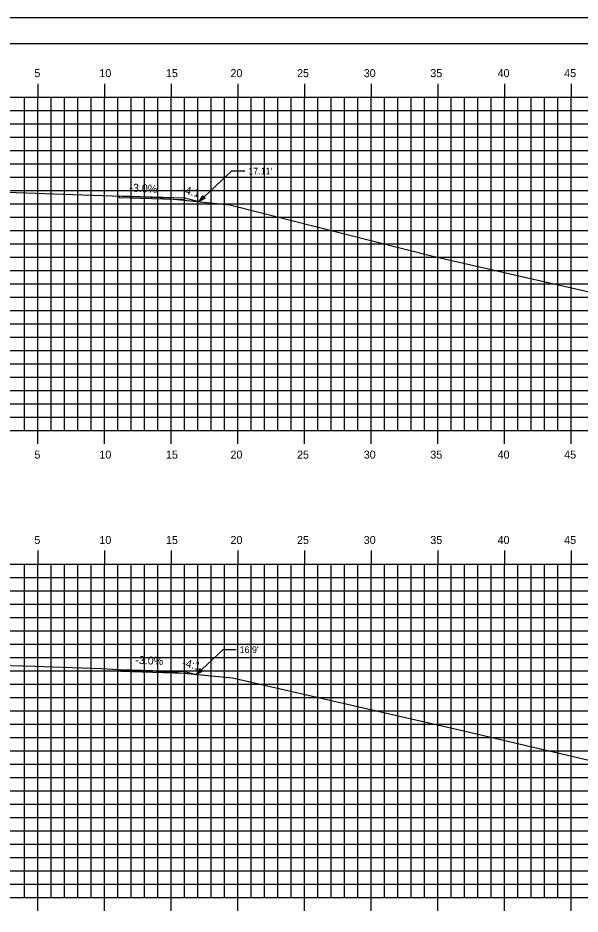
# Model space of a CAD drawing. Extents: x 1170543 to 1177585, y 609599 to 610623.
# Drawn here: x 1170925.5 to 1170967.6, y 609641.6 to 609708.8 of the extents above; entities that cross this region are included whole.
import ezdxf

# ---------------------------------------------------------------- set-up
doc = ezdxf.new("R2010")
doc.units = 0
for name, color, linetype in [('ANNOTATION', 7, 'Continuous'), ('BORDER', 7, 'Continuous'), ('H_V ANNOTATION', 7, 'Continuous'), ('MAJOR', 7, 'Continuous'), ('MINOR', 7, 'Continuous'), ('PLOT BOUNDARY', 7, 'Continuous'), ('S_Roadway_Centerline', 7, 'Continuous')]:
    doc.layers.add(name, color=color, linetype=linetype)

msp = doc.modelspace()

# ---------------------------------------------------------------- linework, layer by layer
at = {"layer": 'ANNOTATION'}
for p, q in [((1170939.051, 609695.038), (1170941.473, 609697.327)), ((1170942.473, 609697.327), (1170941.473, 609697.327)), ((1170933.044, 609695.463), (1170937.939, 609695.316)), ((1170933.044, 609695.463), (1170933.044, 609695.338)), ((1170933.044, 609695.338), (1170937.939, 609695.191)), ((1170937.939, 609695.316), (1170937.939, 609695.191)), ((1170937.939, 609695.316), (1170939.051, 609695.038)), ((1170938.833, 609659.592), (1170940.828, 609661.447)), ((1170941.828, 609661.447), (1170940.828, 609661.447)), ((1170933.176, 609659.959), (1170937.939, 609659.816)), ((1170933.176, 609659.959), (1170933.176, 609659.834)), ((1170933.176, 609659.834), (1170937.939, 609659.691)), ((1170937.939, 609659.816), (1170937.939, 609659.691)), ((1170937.939, 609659.816), (1170938.833, 609659.592))]:
    msp.add_line(p, q, dxfattribs=at)
for points in [[(1170939.501, 609695.29), (1170939.051, 609695.038), (1170939.329, 609695.472)], [(1170939.285, 609659.841), (1170938.833, 609659.592), (1170939.114, 609660.024)]]:
    msp.add_lwpolyline(points, close=True, dxfattribs=at)
at = {"layer": 'BORDER'}
msp.add_line((1171006.939, 609706.872), (1170846.939, 609706.872), dxfattribs=at)
at = {"layer": 'MAJOR'}
for p, q in [((1170926.939, 609703.874), (1170926.939, 609702.872)), ((1170931.939, 609703.874), (1170931.939, 609702.872)), ((1170936.939, 609703.874), (1170936.939, 609702.872)), ((1170941.939, 609703.874), (1170941.939, 609702.872)), ((1170946.939, 609703.874), (1170946.939, 609702.872)), ((1170951.939, 609703.874), (1170951.939, 609702.872)), ((1170956.939, 609703.874), (1170956.939, 609702.872)), ((1170961.939, 609703.874), (1170961.939, 609702.872)), ((1170966.939, 609703.874), (1170966.939, 609702.872)), ((1170851.939, 609702.872), (1170991.939, 609702.872)), ((1170851.939, 609702.872), (1170991.939, 609702.872)), ((1170926.939, 609677.872), (1170926.939, 609702.872)), ((1170931.939, 609677.872), (1170931.939, 609702.872)), ((1170936.939, 609677.872), (1170936.939, 609702.872)), ((1170941.939, 609677.872), (1170941.939, 609702.872)), ((1170946.939, 609677.872), (1170946.939, 609702.872)), ((1170951.939, 609677.872), (1170951.939, 609702.872)), ((1170956.939, 609677.872), (1170956.939, 609702.872)), ((1170961.939, 609677.872), (1170961.939, 609702.872)), ((1170966.939, 609677.872), (1170966.939, 609702.872)), ((1170851.939, 609697.872), (1170991.939, 609697.872)), ((1170851.939, 609692.872), (1170991.939, 609692.872)), ((1170851.939, 609687.872), (1170991.939, 609687.872)), ((1170851.939, 609682.872), (1170991.939, 609682.872)), ((1170851.939, 609677.872), (1170991.939, 609677.872)), ((1170851.939, 609677.872), (1170991.939, 609677.872)), ((1170926.939, 609676.87), (1170926.939, 609677.872)), ((1170931.939, 609676.87), (1170931.939, 609677.872)), ((1170936.939, 609676.87), (1170936.939, 609677.872)), ((1170941.939, 609676.87), (1170941.939, 609677.872)), ((1170946.939, 609676.87), (1170946.939, 609677.872)), ((1170951.939, 609676.87), (1170951.939, 609677.872)), ((1170956.939, 609676.87), (1170956.939, 609677.872)), ((1170961.939, 609676.87), (1170961.939, 609677.872)), ((1170966.939, 609676.87), (1170966.939, 609677.872)), ((1170926.939, 609668.874), (1170926.939, 609667.872)), ((1170931.939, 609668.874), (1170931.939, 609667.872)), ((1170936.939, 609668.874), (1170936.939, 609667.872)), ((1170941.939, 609668.874), (1170941.939, 609667.872)), ((1170946.939, 609668.874), (1170946.939, 609667.872)), ((1170951.939, 609668.874), (1170951.939, 609667.872)), ((1170956.939, 609668.874), (1170956.939, 609667.872)), ((1170961.939, 609668.874), (1170961.939, 609667.872)), ((1170966.939, 609668.874), (1170966.939, 609667.872)), ((1170851.939, 609667.872), (1170991.939, 609667.872)), ((1170851.939, 609667.872), (1170991.939, 609667.872)), ((1170926.939, 609642.872), (1170926.939, 609667.872)), ((1170931.939, 609642.872), (1170931.939, 609667.872)), ((1170936.939, 609642.872), (1170936.939, 609667.872)), ((1170941.939, 609642.872), (1170941.939, 609667.872)), ((1170946.939, 609642.872), (1170946.939, 609667.872)), ((1170951.939, 609642.872), (1170951.939, 609667.872)), ((1170956.939, 609642.872), (1170956.939, 609667.872)), ((1170961.939, 609642.872), (1170961.939, 609667.872)), ((1170966.939, 609642.872), (1170966.939, 609667.872)), ((1170851.939, 609662.872), (1170991.939, 609662.872)), ((1170851.939, 609657.872), (1170991.939, 609657.872)), ((1170851.939, 609652.872), (1170991.939, 609652.872)), ((1170851.939, 609647.872), (1170991.939, 609647.872)), ((1170851.939, 609642.872), (1170991.939, 609642.872)), ((1170851.939, 609642.872), (1170991.939, 609642.872)), ((1170926.939, 609641.87), (1170926.939, 609642.872)), ((1170931.939, 609641.87), (1170931.939, 609642.872)), ((1170936.939, 609641.87), (1170936.939, 609642.872)), ((1170941.939, 609641.87), (1170941.939, 609642.872)), ((1170946.939, 609641.87), (1170946.939, 609642.872)), ((1170951.939, 609641.87), (1170951.939, 609642.872)), ((1170956.939, 609641.87), (1170956.939, 609642.872)), ((1170961.939, 609641.87), (1170961.939, 609642.872)), ((1170966.939, 609641.87), (1170966.939, 609642.872))]:
    msp.add_line(p, q, dxfattribs=at)
at = {"layer": 'MINOR'}
for p, q in [((1170925.939, 609677.872), (1170925.939, 609702.872)), ((1170927.939, 609677.872), (1170927.939, 609702.872)), ((1170928.939, 609677.872), (1170928.939, 609702.872)), ((1170929.939, 609677.872), (1170929.939, 609702.872)), ((1170930.939, 609677.872), (1170930.939, 609702.872)), ((1170932.939, 609677.872), (1170932.939, 609702.872)), ((1170933.939, 609677.872), (1170933.939, 609702.872)), ((1170934.939, 609677.872), (1170934.939, 609702.872)), ((1170935.939, 609677.872), (1170935.939, 609702.872)), ((1170937.939, 609677.872), (1170937.939, 609702.872)), ((1170938.939, 609677.872), (1170938.939, 609702.872)), ((1170939.939, 609677.872), (1170939.939, 609702.872)), ((1170940.939, 609677.872), (1170940.939, 609702.872)), ((1170942.939, 609677.872), (1170942.939, 609702.872)), ((1170943.939, 609677.872), (1170943.939, 609702.872)), ((1170944.939, 609677.872), (1170944.939, 609702.872)), ((1170945.939, 609677.872), (1170945.939, 609702.872)), ((1170947.939, 609677.872), (1170947.939, 609702.872)), ((1170948.939, 609677.872), (1170948.939, 609702.872)), ((1170949.939, 609677.872), (1170949.939, 609702.872)), ((1170950.939, 609677.872), (1170950.939, 609702.872)), ((1170952.939, 609677.872), (1170952.939, 609702.872)), ((1170953.939, 609677.872), (1170953.939, 609702.872)), ((1170954.939, 609677.872), (1170954.939, 609702.872)), ((1170955.939, 609677.872), (1170955.939, 609702.872)), ((1170957.939, 609677.872), (1170957.939, 609702.872)), ((1170958.939, 609677.872), (1170958.939, 609702.872)), ((1170959.939, 609677.872), (1170959.939, 609702.872)), ((1170960.939, 609677.872), (1170960.939, 609702.872)), ((1170962.939, 609677.872), (1170962.939, 609702.872)), ((1170963.939, 609677.872), (1170963.939, 609702.872)), ((1170964.939, 609677.872), (1170964.939, 609702.872)), ((1170965.939, 609677.872), (1170965.939, 609702.872)), ((1170851.939, 609701.872), (1170991.939, 609701.872)), ((1170851.939, 609700.872), (1170991.939, 609700.872)), ((1170851.939, 609699.872), (1170991.939, 609699.872)), ((1170851.939, 609698.872), (1170991.939, 609698.872)), ((1170851.939, 609696.872), (1170991.939, 609696.872)), ((1170851.939, 609695.872), (1170991.939, 609695.872)), ((1170851.939, 609694.872), (1170991.939, 609694.872)), ((1170851.939, 609693.872), (1170991.939, 609693.872)), ((1170851.939, 609691.872), (1170991.939, 609691.872)), ((1170851.939, 609690.872), (1170991.939, 609690.872)), ((1170851.939, 609689.872), (1170991.939, 609689.872)), ((1170851.939, 609688.872), (1170991.939, 609688.872)), ((1170851.939, 609686.872), (1170991.939, 609686.872)), ((1170851.939, 609685.872), (1170991.939, 609685.872)), ((1170851.939, 609684.872), (1170991.939, 609684.872)), ((1170851.939, 609683.872), (1170991.939, 609683.872)), ((1170851.939, 609681.872), (1170991.939, 609681.872)), ((1170851.939, 609680.872), (1170991.939, 609680.872)), ((1170851.939, 609679.872), (1170991.939, 609679.872)), ((1170851.939, 609678.872), (1170991.939, 609678.872)), ((1170925.939, 609642.872), (1170925.939, 609667.872)), ((1170927.939, 609642.872), (1170927.939, 609667.872)), ((1170928.939, 609642.872), (1170928.939, 609667.872)), ((1170929.939, 609642.872), (1170929.939, 609667.872)), ((1170930.939, 609642.872), (1170930.939, 609667.872)), ((1170932.939, 609642.872), (1170932.939, 609667.872)), ((1170933.939, 609642.872), (1170933.939, 609667.872)), ((1170934.939, 609642.872), (1170934.939, 609667.872)), ((1170935.939, 609642.872), (1170935.939, 609667.872)), ((1170937.939, 609642.872), (1170937.939, 609667.872)), ((1170938.939, 609642.872), (1170938.939, 609667.872)), ((1170939.939, 609642.872), (1170939.939, 609667.872)), ((1170940.939, 609642.872), (1170940.939, 609667.872)), ((1170942.939, 609642.872), (1170942.939, 609667.872)), ((1170943.939, 609642.872), (1170943.939, 609667.872)), ((1170944.939, 609642.872), (1170944.939, 609667.872)), ((1170945.939, 609642.872), (1170945.939, 609667.872)), ((1170947.939, 609642.872), (1170947.939, 609667.872)), ((1170948.939, 609642.872), (1170948.939, 609667.872)), ((1170949.939, 609642.872), (1170949.939, 609667.872)), ((1170950.939, 609642.872), (1170950.939, 609667.872)), ((1170952.939, 609642.872), (1170952.939, 609667.872)), ((1170953.939, 609642.872), (1170953.939, 609667.872)), ((1170954.939, 609642.872), (1170954.939, 609667.872)), ((1170955.939, 609642.872), (1170955.939, 609667.872)), ((1170957.939, 609642.872), (1170957.939, 609667.872)), ((1170958.939, 609642.872), (1170958.939, 609667.872)), ((1170959.939, 609642.872), (1170959.939, 609667.872)), ((1170960.939, 609642.872), (1170960.939, 609667.872)), ((1170962.939, 609642.872), (1170962.939, 609667.872)), ((1170963.939, 609642.872), (1170963.939, 609667.872)), ((1170964.939, 609642.872), (1170964.939, 609667.872)), ((1170965.939, 609642.872), (1170965.939, 609667.872)), ((1170851.939, 609666.872), (1170991.939, 609666.872)), ((1170851.939, 609665.872), (1170991.939, 609665.872)), ((1170851.939, 609664.872), (1170991.939, 609664.872)), ((1170851.939, 609663.872), (1170991.939, 609663.872)), ((1170851.939, 609661.872), (1170991.939, 609661.872)), ((1170851.939, 609660.872), (1170991.939, 609660.872)), ((1170851.939, 609659.872), (1170991.939, 609659.872)), ((1170851.939, 609658.872), (1170991.939, 609658.872)), ((1170851.939, 609656.872), (1170991.939, 609656.872)), ((1170851.939, 609655.872), (1170991.939, 609655.872)), ((1170851.939, 609654.872), (1170991.939, 609654.872)), ((1170851.939, 609653.872), (1170991.939, 609653.872)), ((1170851.939, 609651.872), (1170991.939, 609651.872)), ((1170851.939, 609650.872), (1170991.939, 609650.872)), ((1170851.939, 609649.872), (1170991.939, 609649.872)), ((1170851.939, 609648.872), (1170991.939, 609648.872)), ((1170851.939, 609646.872), (1170991.939, 609646.872)), ((1170851.939, 609645.872), (1170991.939, 609645.872)), ((1170851.939, 609644.872), (1170991.939, 609644.872)), ((1170851.939, 609643.872), (1170991.939, 609643.872))]:
    msp.add_line(p, q, dxfattribs=at)
at = {"layer": 'PLOT BOUNDARY'}
msp.add_lwpolyline([(1170838.846, 609598.813), (1171008.846, 609598.813), (1171008.846, 609708.813), (1170838.846, 609708.813)], close=True, dxfattribs=at)
at = {"layer": 'S_Roadway_Centerline'}
for points in [[(1170923.089, 609695.794), (1170926.79, 609695.675), (1170928.11, 609695.63), (1170931.79, 609695.506), (1170935.439, 609695.379), (1170936.824, 609695.315), (1170936.898, 609695.253), (1170937.656, 609695.183), (1170941.354, 609694.797), (1170956.577, 609690.949), (1170970.467, 609687.776), (1170975.981, 609687.559), (1170983.386, 609687.001), (1170991.939, 609686.258)], [(1170923.047, 609660.307), (1170926.741, 609660.21), (1170928.059, 609660.164), (1170931.741, 609660.028), (1170932.97, 609659.968), (1170936.956, 609659.783), (1170937.649, 609659.707), (1170941.54, 609659.331), (1170958.985, 609655.344), (1170974.674, 609651.655), (1170981.4, 609651.769), (1170990.5, 609651.07), (1170991.939, 609650.98)]]:
    msp.add_lwpolyline(points, dxfattribs=at)

# ---------------------------------------------------------------- texts
at = {"layer": 'ANNOTATION'}
for s, p in [("17.11'", (1170942.723, 609697.077)), ("16.9'", (1170942.078, 609661.197))]:
    msp.add_text(s, height=0.5, dxfattribs=at).set_placement(p)
for s, rotation, p in [('-3.0%', 356.84755, (1170933.794, 609695.803)), ('-4:1', 345.96376, (1170937.683, 609695.691)), ('-3.0%', 357.34027, (1170934.241, 609660.391)), ('-4:1', 345.96376, (1170937.727, 609660.221))]:
    msp.add_text(s, height=0.6, rotation=rotation, dxfattribs=at).set_placement(p)
at = {"layer": 'H_V ANNOTATION'}
for s, p in [('5', (1170926.69, 609704.372)), ('10', (1170931.564, 609704.372)), ('15', (1170936.556, 609704.372)), ('20', (1170941.393, 609704.372)), ('25', (1170946.385, 609704.372)), ('30', (1170951.387, 609704.372)), ('35', (1170956.379, 609704.372)), ('40', (1170961.425, 609704.372)), ('45', (1170966.417, 609704.372)), ('5', (1170926.69, 609675.772)), ('10', (1170931.564, 609675.772)), ('15', (1170936.556, 609675.772)), ('20', (1170941.393, 609675.772)), ('25', (1170946.385, 609675.772)), ('30', (1170951.387, 609675.772)), ('35', (1170956.379, 609675.772)), ('40', (1170961.425, 609675.772)), ('45', (1170966.417, 609675.772)), ('5', (1170926.69, 609669.372)), ('10', (1170931.564, 609669.372)), ('15', (1170936.556, 609669.372)), ('20', (1170941.393, 609669.372)), ('25', (1170946.385, 609669.372)), ('30', (1170951.387, 609669.372)), ('35', (1170956.379, 609669.372)), ('40', (1170961.425, 609669.372)), ('45', (1170966.417, 609669.372))]:
    msp.add_text(s, height=0.6, dxfattribs=at).set_placement(p)

doc.saveas('drawing.dxf')
